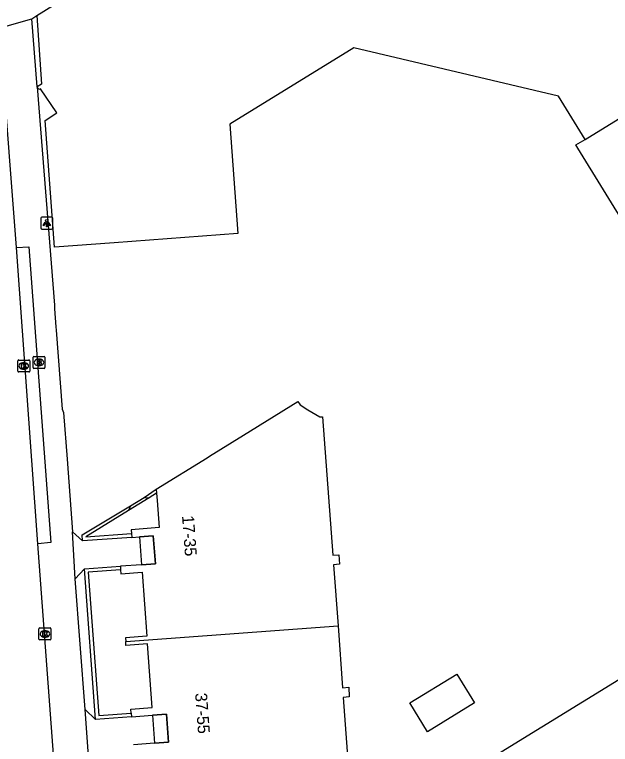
# Model space of a CAD drawing. Extents: x 160664 to 161506, y 382245 to 383288.
# Drawn here: x 161337.4 to 161387.3, y 382866.1 to 382927.2 of the extents above; entities that cross this region are included whole.
import ezdxf

# ---------------------------------------------------------------- set-up
doc = ezdxf.new("R2010")
doc.units = 0
for name, color, linetype in [('IMGEO_Brandkraan', 7, 'Continuous'), ('IMGEO_Kolk', 7, 'Continuous'), ('IMGEO_Lichtpunt', 7, 'Continuous'), ('IMGEO_Muur', 7, 'Continuous'), ('IMGEO_Pand', 7, 'Continuous'), ('IMGEO_Pand_nummerreeks', 7, 'Continuous'), ('IMGEO_Pand_overbouw', 7, 'Continuous'), ('IMGEO_Rijbaan_lokaal_open', 7, 'Continuous'), ('IMGEO_Voetpad_open', 7, 'Continuous')]:
    doc.layers.add(name, color=color, linetype=linetype)

msp = doc.modelspace()

# ---------------------------------------------------------------- linework, layer by layer
at = {"layer": 'IMGEO_Brandkraan'}
for p, q in [((161339.005, 382898.632), (161339.857, 382898.632)), ((161338.93, 382897.706), (161338.93, 382898.558)), ((161339.418, 382898.412), (161339.443, 382898.412)), ((161339.931, 382898.558), (161339.931, 382897.706)), ((161339.857, 382897.632), (161339.005, 382897.632)), ((161339.441, 382897.852), (161339.416, 382897.852))]:
    msp.add_line(p, q, dxfattribs=at)
for points in [[(161339.005, 382898.632), (161339.857, 382898.632)], [(161338.93, 382897.706), (161338.93, 382898.558)], [(161339.278, 382898.332), (161339.278, 382897.932), (161339.491, 382897.932)], [(161339.509, 382898.332), (161339.278, 382898.332)], [(161339.457, 382898.251), (161339.403, 382898.251), (161339.403, 382898.175)], [(161339.403, 382898.175), (161339.456, 382898.175)], [(161339.465, 382898.099), (161339.403, 382898.099), (161339.403, 382898.018)], [(161339.403, 382898.018), (161339.465, 382898.018)], [(161339.931, 382898.558), (161339.931, 382897.706)], [(161339.857, 382897.632), (161339.005, 382897.632)]]:
    msp.add_lwpolyline(points, dxfattribs=at)
for centre, radius, start, end in [((161339.007, 382898.556), 0.0765, 91.55205, 178.44795), ((161339.007, 382898.556), 0.0765, 91.55205, 178.44795), ((161339.855, 382898.556), 0.0765, 1.55205, 88.44795), ((161339.855, 382898.556), 0.0765, 1.55205, 88.44795), ((161339.458, 382898.213), 0.0379, 267.82845, 90.93552), ((161339.466, 382898.058), 0.0404, 269.87594, 90.50774), ((161339.513, 382898.187), 0.145, 59.4692, 91.53667), ((161339.538, 382898.234), 0.0922, 285.51372, 58.15012), ((161339.543, 382898.042), 0.105, 301.31148, 78.98903), ((161339.007, 382897.708), 0.0765, 181.55205, 268.44795), ((161339.007, 382897.708), 0.0765, 181.55205, 268.44795), ((161339.497, 382898.183), 0.251, 268.66757, 293.53466), ((161339.855, 382897.708), 0.0765, 271.55205, 358.44795), ((161339.855, 382897.708), 0.0765, 271.55205, 358.44795)]:
    msp.add_arc(centre, radius, start, end, dxfattribs=at)
for centre, major_axis, ratio, start_param, end_param in [((161339.417, 382898.132), (-0.387, 0.002), 0.722429, 4.712389, 7.853982), ((161339.442, 382898.132), (-0.39, 0.002), 0.717154, 1.570796, 4.712389)]:
    msp.add_ellipse(centre, major_axis=major_axis, ratio=ratio, start_param=start_param, end_param=end_param, dxfattribs=at)
at = {"layer": 'IMGEO_Kolk'}
for p, q in [((161337.654, 382897.406), (161337.654, 382898.258)), ((161337.729, 382898.332), (161338.581, 382898.332)), ((161338.142, 382898.112), (161338.167, 382898.112)), ((161338.655, 382898.258), (161338.655, 382897.406)), ((161338.165, 382897.552), (161338.14, 382897.552)), ((161338.581, 382897.332), (161337.729, 382897.332)), ((161339.429, 382874.97), (161339.429, 382875.822)), ((161339.504, 382875.896), (161340.356, 382875.896)), ((161339.917, 382875.676), (161339.942, 382875.676)), ((161340.43, 382875.822), (161340.43, 382874.97)), ((161340.356, 382874.896), (161339.504, 382874.896)), ((161339.94, 382875.116), (161339.915, 382875.116))]:
    msp.add_line(p, q, dxfattribs=at)
for points in [[(161337.654, 382897.406), (161337.654, 382898.258)], [(161337.729, 382898.332), (161338.581, 382898.332)], [(161337.975, 382898.032), (161338.098, 382898.032), (161338.098, 382897.881), (161338.228, 382898.032), (161338.392, 382898.032), (161338.246, 382897.881), (161338.399, 382897.632), (161338.247, 382897.632), (161338.162, 382897.796), (161338.098, 382897.729), (161338.098, 382897.632), (161337.975, 382897.632), (161337.975, 382898.032)], [(161338.655, 382898.258), (161338.655, 382897.406)], [(161338.581, 382897.332), (161337.729, 382897.332)], [(161339.429, 382874.97), (161339.429, 382875.822)], [(161339.504, 382875.896), (161340.356, 382875.896)], [(161339.75, 382875.596), (161339.873, 382875.596), (161339.873, 382875.445), (161340.003, 382875.596), (161340.167, 382875.596), (161340.021, 382875.445), (161340.174, 382875.196), (161340.022, 382875.196), (161339.937, 382875.36), (161339.873, 382875.293), (161339.873, 382875.196), (161339.75, 382875.196), (161339.75, 382875.596)], [(161340.43, 382875.822), (161340.43, 382874.97)], [(161340.356, 382874.896), (161339.504, 382874.896)]]:
    msp.add_lwpolyline(points, dxfattribs=at)
for centre, start, end in [((161337.731, 382898.256), 91.55205, 178.44795), ((161337.731, 382898.256), 91.55205, 178.44795), ((161338.579, 382898.256), 1.55205, 88.44795), ((161338.579, 382898.256), 1.55205, 88.44795), ((161337.731, 382897.408), 181.55205, 268.44795), ((161337.731, 382897.408), 181.55205, 268.44795), ((161338.579, 382897.408), 271.55205, 358.44795), ((161338.579, 382897.408), 271.55205, 358.44795), ((161339.506, 382875.82), 91.55205, 178.44795), ((161339.506, 382875.82), 91.55205, 178.44795), ((161340.354, 382875.82), 1.55205, 88.44795), ((161340.354, 382875.82), 1.55205, 88.44795), ((161339.506, 382874.972), 181.55205, 268.44795), ((161339.506, 382874.972), 181.55205, 268.44795), ((161340.354, 382874.972), 271.55205, 358.44795), ((161340.354, 382874.972), 271.55205, 358.44795)]:
    msp.add_arc(centre, 0.0765, start, end, dxfattribs=at)
for centre, major_axis, ratio, start_param, end_param in [((161338.141, 382897.832), (-0.387, 0.002), 0.722429, 4.712389, 7.853982), ((161338.166, 382897.832), (-0.39, 0.002), 0.717154, 1.570796, 4.712389), ((161339.916, 382875.396), (-0.387, 0.002), 0.722429, 4.712389, 7.853982), ((161339.941, 382875.396), (-0.39, 0.002), 0.717154, 1.570796, 4.712389)]:
    msp.add_ellipse(centre, major_axis=major_axis, ratio=ratio, start_param=start_param, end_param=end_param, dxfattribs=at)
at = {"layer": 'IMGEO_Lichtpunt'}
for p, q in [((161339.584, 382910.196), (161339.584, 382909.389)), ((161339.584, 382910.196), (161339.584, 382909.389)), ((161340.486, 382910.291), (161339.678, 382910.291)), ((161340.486, 382910.291), (161339.678, 382910.291)), ((161340.58, 382909.389), (161340.58, 382910.196)), ((161340.58, 382909.389), (161340.58, 382910.196)), ((161339.678, 382909.295), (161340.486, 382909.295)), ((161339.678, 382909.295), (161340.486, 382909.295))]:
    msp.add_line(p, q, dxfattribs=at)
for points in [[(161339.958, 382909.86), (161339.997, 382909.832), (161339.809, 382909.57), (161339.771, 382909.597), (161339.958, 382909.86)], [(161340.06, 382909.812), (161340.107, 382909.812), (161340.107, 382909.49), (161340.06, 382909.49), (161340.06, 382909.812)], [(161340.17, 382909.832), (161340.208, 382909.859), (161340.395, 382909.597), (161340.356, 382909.569), (161340.17, 382909.832)]]:
    msp.add_lwpolyline(points, dxfattribs=at)
msp.add_circle((161340.083, 382909.994), 0.0994, dxfattribs=at)
for centre, start, end in [((161339.678, 382910.196), 90, 180), ((161339.678, 382910.196), 90, 180), ((161340.486, 382910.196), 0, 90), ((161340.486, 382910.196), 0, 90), ((161339.678, 382909.389), 180, 270), ((161339.678, 382909.389), 180, 270), ((161340.486, 382909.389), 270, 0), ((161340.486, 382909.389), 270, 360)]:
    msp.add_arc(centre, 0.0946, start, end, dxfattribs=at)
at = {"layer": 'IMGEO_Muur'}
for points in [[(161348.224, 382886.823), (161349.246, 382887.518)], [(161349.272, 382887.17), (161348.641, 382886.782)], [(161348.641, 382886.782), (161346.929, 382885.729)], [(161347.082, 382886.121), (161348.224, 382886.823)], [(161348.224, 382886.823), (161348.641, 382886.782)], [(161343.079, 382883.206), (161343.036, 382883.699), (161347.082, 382886.121)], [(161347.082, 382886.121), (161346.929, 382885.729)], [(161346.929, 382885.729), (161343.364, 382883.537), (161347.167, 382883.81)], [(161347.191, 382883.485), (161343.079, 382883.206)], [(161343.237, 382880.835), (161346.239, 382881.065)], [(161344.171, 382868.247), (161343.237, 382880.835)], [(161346.261, 382880.766), (161343.558, 382880.559), (161344.448, 382868.569), (161347.141, 382868.773)], [(161347.164, 382868.462), (161344.171, 382868.247)]]:
    msp.add_lwpolyline(points, dxfattribs=at)
at = {"layer": 'IMGEO_Pand'}
for points in [[(161339.247, 382927.166), (161380.903, 382953.032), (161382.274, 382953.884)], [(161339.247, 382927.166), (161339.634, 382921.437), (161339.27, 382921.19)], [(161385.135, 382916.803), (161382.904, 382920.416), (161365.777, 382924.473), (161355.402, 382918.071), (161356.079, 382908.91), (161345.726, 382908.145), (161340.739, 382907.776), (161339.955, 382918.37), (161340.919, 382919.026), (161339.543, 382921.048), (161339.422, 382920.966), (161339.27, 382921.19)], [(161385.135, 382916.803), (161397.704, 382924.52)], [(161455.402, 382835.446), (161440.09, 382825.99), (161425.287, 382849.971), (161394.286, 382830.825), (161392.2, 382834.205), (161391.899, 382834.034), (161391.641, 382834.457), (161391.935, 382834.642), (161388.103, 382840.834), (161387.809, 382840.672), (161387.548, 382841.09), (161387.832, 382841.264), (161380.859, 382852.586), (161380.561, 382852.426), (161380.303, 382852.842), (161380.588, 382853.028), (161378.773, 382855.975), (161378.129, 382865.538), (161405.343, 382882.279), (161384.524, 382916.081), (161384.366, 382916.337), (161385.135, 382916.803)], [(161349.246, 382887.518), (161353.5, 382890.147), (161353.715, 382890.28), (161356.545, 382892.029), (161361.101, 382894.845), (161361.278, 382894.567), (161361.945, 382894.164), (161362.934, 382893.566), (161363.173, 382893.58), (161364.031, 382881.992), (161364.535, 382882.01), (161364.584, 382881.226), (161364.09, 382881.192), (161364.465, 382876.08)], [(161349.272, 382887.17), (161349.317, 382886.567), (161349.486, 382884.297), (161347.143, 382884.123), (161347.167, 382883.81)], [(161349.246, 382887.518), (161349.272, 382887.17)], [(161347.167, 382883.81), (161347.191, 382883.485)], [(161347.191, 382883.485), (161347.84, 382883.534)], [(161347.84, 382883.534), (161348.996, 382883.62), (161349.171, 382881.276), (161348.015, 382881.193)], [(161348.015, 382881.193), (161346.239, 382881.065)], [(161346.239, 382881.065), (161346.261, 382880.766)], [(161346.261, 382880.766), (161346.286, 382880.437), (161348.061, 382880.567), (161348.453, 382875.211), (161346.67, 382875.081), (161346.687, 382874.761)], [(161346.687, 382874.761), (161364.465, 382876.08)], [(161364.465, 382876.08), (161364.845, 382870.892), (161365.367, 382870.931), (161365.406, 382870.136), (161364.903, 382870.084), (161365.57, 382861.043)], [(161347.141, 382868.773), (161347.117, 382869.1), (161348.892, 382869.229), (161348.5, 382874.574), (161346.703, 382874.442), (161346.687, 382874.761)], [(161371.963, 382867.212), (161370.471, 382869.622), (161374.397, 382872.038), (161375.874, 382869.636), (161371.963, 382867.212)], [(161347.141, 382868.773), (161347.164, 382868.462)], [(161348.94, 382868.592), (161350.096, 382868.677), (161350.269, 382866.324), (161349.103, 382866.239)], [(161347.164, 382868.462), (161348.94, 382868.592)], [(161349.103, 382866.239), (161347.337, 382866.11)]]:
    msp.add_lwpolyline(points, dxfattribs=at)
at = {"layer": 'IMGEO_Pand_overbouw'}
for points in [[(161347.84, 382883.534), (161348.015, 382881.193), (161349.171, 382881.276), (161348.996, 382883.62)], [(161349.103, 382866.239), (161350.269, 382866.324), (161350.096, 382868.677), (161348.94, 382868.592)]]:
    msp.add_lwpolyline(points, close=True, dxfattribs=at)
at = {"layer": 'IMGEO_Rijbaan_lokaal_open'}
for points in [[(161337.542, 382907.755), (161336.331, 382923.739), (161336.157, 382926.15)], [(161339.346, 382882.938), (161337.542, 382907.755)], [(161345.629, 382797.991), (161344.661, 382810.867), (161342.609, 382839.033), (161339.346, 382882.938)]]:
    msp.add_lwpolyline(points, dxfattribs=at)
at = {"layer": 'IMGEO_Voetpad_open'}
for points in [[(161336.157, 382926.15), (161338.821, 382926.903)], [(161338.821, 382926.903), (161339.247, 382927.166)], [(161339.27, 382921.19), (161338.821, 382926.903)], [(161339.27, 382921.19), (161340.72, 382902.926), (161340.734, 382902.616), (161340.84, 382901.117), (161340.873, 382900.827), (161341.365, 382894.211), (161341.472, 382893.94), (161341.775, 382890.039), (161342.248, 382883.94)], [(161337.542, 382907.755), (161338.582, 382907.8), (161340.425, 382883.048), (161339.346, 382882.938)], [(161342.248, 382883.94), (161343.079, 382883.206)], [(161342.467, 382880.016), (161342.248, 382883.94)], [(161347.84, 382883.534), (161348.015, 382881.193)], [(161342.467, 382880.016), (161343.237, 382880.835)], [(161343.294, 382869.063), (161342.467, 382880.016)], [(161343.59, 382864.794), (161343.294, 382869.063)], [(161344.171, 382868.247), (161343.294, 382869.063)], [(161348.94, 382868.592), (161349.103, 382866.239)]]:
    msp.add_lwpolyline(points, dxfattribs=at)

# ---------------------------------------------------------------- texts
at = {"layer": 'IMGEO_Pand_nummerreeks'}
for s, rotation, p in [('17-35', 274.26971, (161351.399, 382885.283)), ('37-55', 274.205, (161352.494, 382870.424))]:
    msp.add_text(s, height=1, rotation=rotation, dxfattribs=at).set_placement(p)

doc.saveas('drawing.dxf')
